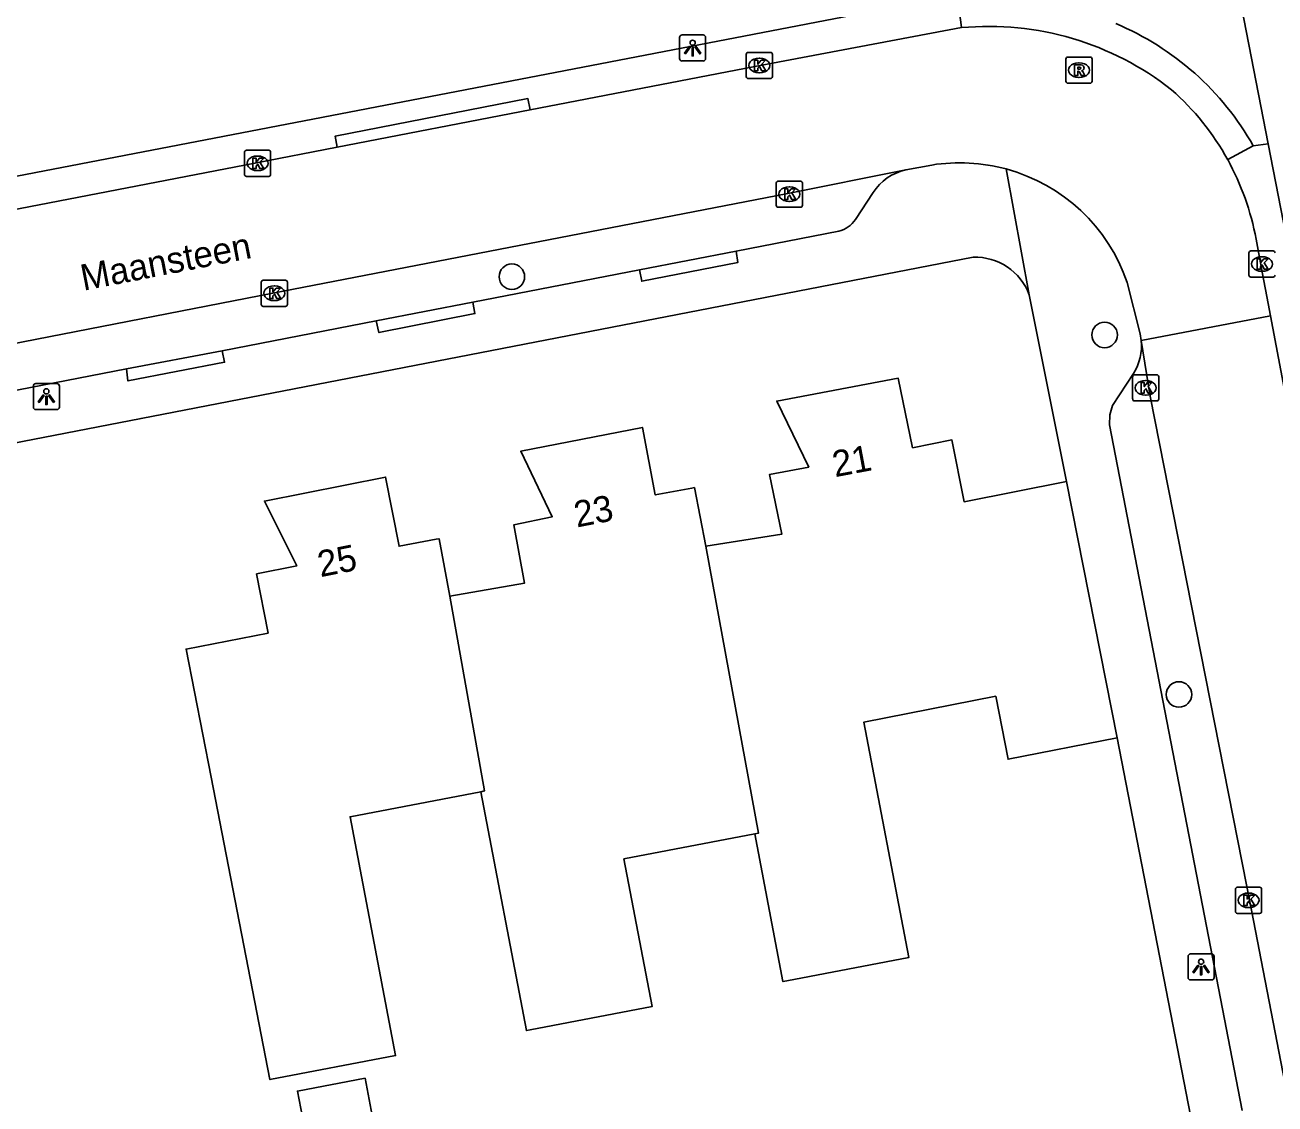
# Model space of a CAD drawing. Extents: x 159628 to 160723, y 388176 to 389416.
# Drawn here: x 160533.61 to 160581.48, y 388546.17 to 388587.49 of the extents above; entities that cross this region are included whole.
import ezdxf

# ---------------------------------------------------------------- set-up
doc = ezdxf.new("R2010")
doc.units = 0
for name, color, linetype in [('IMGEO_Boom', 7, 'Continuous'), ('IMGEO_Kolk', 7, 'Continuous'), ('IMGEO_Lichtpunt', 7, 'Continuous'), ('IMGEO_Muur', 7, 'Continuous'), ('IMGEO_Openbare_ruimte_label', 7, 'Continuous'), ('IMGEO_Pand', 7, 'Continuous'), ('IMGEO_Pand_nummerreeks', 7, 'Continuous'), ('IMGEO_Rijbaan_lokaal_open', 7, 'Continuous'), ('IMGEO_Rioolput', 7, 'Continuous'), ('IMGEO_Voetpad_open', 7, 'Continuous')]:
    doc.layers.add(name, color=color, linetype=linetype)

msp = doc.modelspace()

# ---------------------------------------------------------------- linework, layer by layer
at = {"layer": 'IMGEO_Boom'}
for centre in [(160552.258, 388577.851), (160574.955, 388575.622), (160577.803, 388561.855)]:
    msp.add_circle(centre, 0.489, dxfattribs=at)
at = {"layer": 'IMGEO_Kolk'}
for p, q in [((160561.309, 388586.439), (160562.161, 388586.439)), ((160561.234, 388585.513), (160561.234, 388586.365)), ((160561.722, 388586.219), (160561.747, 388586.219)), ((160562.235, 388586.365), (160562.235, 388585.513)), ((160562.161, 388585.439), (160561.309, 388585.439)), ((160561.745, 388585.659), (160561.72, 388585.659)), ((160542.018, 388581.767), (160542.018, 388582.619)), ((160542.093, 388582.693), (160542.945, 388582.693)), ((160543.019, 388582.619), (160543.019, 388581.767)), ((160542.506, 388582.473), (160542.531, 388582.473)), ((160542.945, 388581.693), (160542.093, 388581.693)), ((160542.529, 388581.913), (160542.504, 388581.913)), ((160562.384, 388580.585), (160562.384, 388581.437)), ((160562.459, 388581.511), (160563.311, 388581.511)), ((160562.872, 388581.291), (160562.897, 388581.291)), ((160563.385, 388581.437), (160563.385, 388580.585)), ((160562.895, 388580.731), (160562.87, 388580.731)), ((160563.311, 388580.511), (160562.459, 388580.511)), ((160580.479, 388577.911), (160580.479, 388578.763)), ((160580.554, 388578.837), (160581.406, 388578.837)), ((160580.967, 388578.617), (160580.992, 388578.617)), ((160581.406, 388577.837), (160580.554, 388577.837)), ((160580.99, 388578.057), (160580.965, 388578.057)), ((160542.662, 388576.79), (160542.662, 388577.642)), ((160542.737, 388577.716), (160543.589, 388577.716)), ((160543.15, 388577.496), (160543.175, 388577.496)), ((160543.663, 388577.642), (160543.663, 388576.79)), ((160543.173, 388576.936), (160543.148, 388576.936)), ((160543.589, 388576.716), (160542.737, 388576.716)), ((160576.03, 388573.169), (160576.03, 388574.021)), ((160576.105, 388574.095), (160576.957, 388574.095)), ((160577.031, 388574.021), (160577.031, 388573.169)), ((160576.518, 388573.875), (160576.543, 388573.875)), ((160576.957, 388573.095), (160576.105, 388573.095)), ((160576.541, 388573.315), (160576.516, 388573.315)), ((160579.966, 388553.546), (160579.966, 388554.398)), ((160580.041, 388554.472), (160580.893, 388554.472)), ((160580.967, 388554.398), (160580.967, 388553.546)), ((160580.454, 388554.252), (160580.479, 388554.252)), ((160580.893, 388553.472), (160580.041, 388553.472)), ((160580.477, 388553.692), (160580.452, 388553.692))]:
    msp.add_line(p, q, dxfattribs=at)
for points in [[(160561.309, 388586.439), (160562.161, 388586.439)], [(160561.234, 388585.513), (160561.234, 388586.365)], [(160561.555, 388586.139), (160561.678, 388586.139), (160561.678, 388585.988), (160561.808, 388586.139), (160561.972, 388586.139), (160561.826, 388585.988), (160561.979, 388585.739), (160561.827, 388585.739), (160561.742, 388585.903), (160561.678, 388585.836), (160561.678, 388585.739), (160561.555, 388585.739), (160561.555, 388586.139)], [(160562.235, 388586.365), (160562.235, 388585.513)], [(160562.161, 388585.439), (160561.309, 388585.439)], [(160542.018, 388581.767), (160542.018, 388582.619)], [(160542.093, 388582.693), (160542.945, 388582.693)], [(160543.019, 388582.619), (160543.019, 388581.767)], [(160542.339, 388582.393), (160542.462, 388582.393), (160542.462, 388582.242), (160542.592, 388582.393), (160542.756, 388582.393), (160542.61, 388582.242), (160542.763, 388581.993), (160542.611, 388581.993), (160542.526, 388582.157), (160542.462, 388582.09), (160542.462, 388581.993), (160542.339, 388581.993), (160542.339, 388582.393)], [(160542.945, 388581.693), (160542.093, 388581.693)], [(160562.384, 388580.585), (160562.384, 388581.437)], [(160562.459, 388581.511), (160563.311, 388581.511)], [(160562.705, 388581.211), (160562.828, 388581.211), (160562.828, 388581.06), (160562.958, 388581.211), (160563.122, 388581.211), (160562.976, 388581.06), (160563.129, 388580.811), (160562.977, 388580.811), (160562.892, 388580.975), (160562.828, 388580.908), (160562.828, 388580.811), (160562.705, 388580.811), (160562.705, 388581.211)], [(160563.385, 388581.437), (160563.385, 388580.585)], [(160563.311, 388580.511), (160562.459, 388580.511)], [(160580.479, 388577.911), (160580.479, 388578.763)], [(160580.554, 388578.837), (160581.406, 388578.837)], [(160580.8, 388578.537), (160580.923, 388578.537), (160580.923, 388578.386), (160581.053, 388578.537), (160581.217, 388578.537), (160581.071, 388578.386), (160581.224, 388578.137), (160581.072, 388578.137), (160580.987, 388578.301), (160580.923, 388578.234), (160580.923, 388578.137), (160580.8, 388578.137), (160580.8, 388578.537)], [(160581.406, 388577.837), (160580.554, 388577.837)], [(160542.662, 388576.79), (160542.662, 388577.642)], [(160542.737, 388577.716), (160543.589, 388577.716)], [(160542.983, 388577.416), (160543.106, 388577.416), (160543.106, 388577.265), (160543.236, 388577.416), (160543.4, 388577.416), (160543.254, 388577.265), (160543.407, 388577.016), (160543.255, 388577.016), (160543.17, 388577.18), (160543.106, 388577.113), (160543.106, 388577.016), (160542.983, 388577.016), (160542.983, 388577.416)], [(160543.663, 388577.642), (160543.663, 388576.79)], [(160543.589, 388576.716), (160542.737, 388576.716)], [(160576.03, 388573.169), (160576.03, 388574.021)], [(160576.105, 388574.095), (160576.957, 388574.095)], [(160577.031, 388574.021), (160577.031, 388573.169)], [(160576.351, 388573.795), (160576.474, 388573.795), (160576.474, 388573.644), (160576.604, 388573.795), (160576.768, 388573.795), (160576.622, 388573.644), (160576.775, 388573.395), (160576.623, 388573.395), (160576.538, 388573.559), (160576.474, 388573.492), (160576.474, 388573.395), (160576.351, 388573.395), (160576.351, 388573.795)], [(160576.957, 388573.095), (160576.105, 388573.095)], [(160579.966, 388553.546), (160579.966, 388554.398)], [(160580.041, 388554.472), (160580.893, 388554.472)], [(160580.967, 388554.398), (160580.967, 388553.546)], [(160580.287, 388554.172), (160580.41, 388554.172), (160580.41, 388554.021), (160580.54, 388554.172), (160580.704, 388554.172), (160580.558, 388554.021), (160580.711, 388553.772), (160580.559, 388553.772), (160580.474, 388553.936), (160580.41, 388553.869), (160580.41, 388553.772), (160580.287, 388553.772), (160580.287, 388554.172)], [(160580.893, 388553.472), (160580.041, 388553.472)]]:
    msp.add_lwpolyline(points, dxfattribs=at)
for centre, start, end in [((160561.311, 388586.363), 91.552, 178.448), ((160561.311, 388586.363), 91.552, 178.448), ((160562.159, 388586.363), 1.552, 88.448), ((160562.159, 388586.363), 1.552, 88.448), ((160561.311, 388585.515), 181.552, 268.448), ((160561.311, 388585.515), 181.552, 268.448), ((160562.159, 388585.515), 271.552, 358.448), ((160562.159, 388585.515), 271.552, 358.448), ((160542.095, 388582.617), 91.552, 178.448), ((160542.095, 388582.617), 91.552, 178.448), ((160542.943, 388582.617), 1.552, 88.448), ((160542.943, 388582.617), 1.552, 88.448), ((160542.095, 388581.769), 181.552, 268.448), ((160542.095, 388581.769), 181.552, 268.448), ((160542.943, 388581.769), 271.552, 358.448), ((160542.943, 388581.769), 271.552, 358.448), ((160562.461, 388581.435), 91.552, 178.448), ((160562.461, 388581.435), 91.552, 178.448), ((160563.309, 388581.435), 1.552, 88.448), ((160563.309, 388581.435), 1.552, 88.448), ((160562.461, 388580.587), 181.552, 268.448), ((160562.461, 388580.587), 181.552, 268.448), ((160563.309, 388580.587), 271.552, 358.448), ((160563.309, 388580.587), 271.552, 358.448), ((160580.556, 388578.761), 91.552, 178.448), ((160580.556, 388578.761), 91.552, 178.448), ((160581.404, 388578.761), 1.552, 88.448), ((160581.404, 388578.761), 1.552, 88.448), ((160580.556, 388577.913), 181.552, 268.448), ((160580.556, 388577.913), 181.552, 268.448), ((160581.404, 388577.913), 271.552, 358.448), ((160581.404, 388577.913), 271.552, 358.448), ((160542.739, 388577.64), 91.552, 178.448), ((160542.739, 388577.64), 91.552, 178.448), ((160543.587, 388577.64), 1.552, 88.448), ((160543.587, 388577.64), 1.552, 88.448), ((160542.739, 388576.792), 181.552, 268.448), ((160542.739, 388576.792), 181.552, 268.448), ((160543.587, 388576.792), 271.552, 358.448), ((160543.587, 388576.792), 271.552, 358.448), ((160576.107, 388574.019), 91.552, 178.448), ((160576.107, 388574.019), 91.552, 178.448), ((160576.955, 388574.019), 1.552, 88.448), ((160576.955, 388574.019), 1.552, 88.448), ((160576.107, 388573.171), 181.552, 268.448), ((160576.107, 388573.171), 181.552, 268.448), ((160576.955, 388573.171), 271.552, 358.448), ((160576.955, 388573.171), 271.552, 358.448), ((160580.043, 388554.396), 91.552, 178.448), ((160580.043, 388554.396), 91.552, 178.448), ((160580.891, 388554.396), 1.552, 88.448), ((160580.891, 388554.396), 1.552, 88.448), ((160580.043, 388553.548), 181.552, 268.448), ((160580.043, 388553.548), 181.552, 268.448), ((160580.891, 388553.548), 271.552, 358.448), ((160580.891, 388553.548), 271.552, 358.448)]:
    msp.add_arc(centre, 0.0765, start, end, dxfattribs=at)
for centre, major_axis, ratio, start_param, end_param in [((160561.721, 388585.939), (-0.387, 0.002), 0.722429, 4.712389, 7.853982), ((160561.746, 388585.939), (-0.39, 0.002), 0.717154, 1.570796, 4.712389), ((160542.505, 388582.193), (-0.387, 0.002), 0.722429, 4.712389, 7.853982), ((160542.53, 388582.193), (-0.39, 0.002), 0.717154, 1.570796, 4.712389), ((160562.871, 388581.011), (-0.387, 0.002), 0.722429, 4.712389, 7.853982), ((160562.896, 388581.011), (-0.39, 0.002), 0.717154, 1.570796, 4.712389), ((160580.966, 388578.337), (-0.387, 0.002), 0.722429, 4.712389, 7.853982), ((160580.991, 388578.337), (-0.39, 0.002), 0.717154, 1.570796, 4.712389), ((160543.149, 388577.216), (-0.387, 0.002), 0.722429, 4.712389, 7.853982), ((160543.174, 388577.216), (-0.39, 0.002), 0.717154, 1.570796, 4.712389), ((160576.517, 388573.595), (-0.387, 0.002), 0.722429, 4.712389, 7.853982), ((160576.542, 388573.595), (-0.39, 0.002), 0.717154, 1.570796, 4.712389), ((160580.453, 388553.972), (-0.387, 0.002), 0.722429, 4.712389, 7.853982), ((160580.478, 388553.972), (-0.39, 0.002), 0.717154, 1.570796, 4.712389)]:
    msp.add_ellipse(centre, major_axis=major_axis, ratio=ratio, start_param=start_param, end_param=end_param, dxfattribs=at)
at = {"layer": 'IMGEO_Lichtpunt'}
for p, q in [((160558.681, 388587.012), (160558.681, 388586.205)), ((160558.681, 388587.012), (160558.681, 388586.205)), ((160559.583, 388587.107), (160558.775, 388587.107)), ((160559.583, 388587.107), (160558.775, 388587.107)), ((160559.677, 388586.205), (160559.677, 388587.012)), ((160559.677, 388586.205), (160559.677, 388587.012)), ((160558.775, 388586.111), (160559.583, 388586.111)), ((160558.775, 388586.111), (160559.583, 388586.111)), ((160533.934, 388573.664), (160533.934, 388572.857)), ((160533.934, 388573.664), (160533.934, 388572.857)), ((160534.836, 388573.759), (160534.028, 388573.759)), ((160534.836, 388573.759), (160534.028, 388573.759)), ((160534.93, 388572.857), (160534.93, 388573.664)), ((160534.93, 388572.857), (160534.93, 388573.664)), ((160534.028, 388572.763), (160534.836, 388572.763)), ((160534.028, 388572.763), (160534.836, 388572.763)), ((160579.053, 388551.92), (160578.245, 388551.92)), ((160579.053, 388551.92), (160578.245, 388551.92)), ((160578.151, 388551.825), (160578.151, 388551.018)), ((160578.151, 388551.825), (160578.151, 388551.018)), ((160579.147, 388551.018), (160579.147, 388551.825)), ((160579.147, 388551.018), (160579.147, 388551.825)), ((160578.245, 388550.924), (160579.053, 388550.924)), ((160578.245, 388550.924), (160579.053, 388550.924))]:
    msp.add_line(p, q, dxfattribs=at)
for points in [[(160559.055, 388586.676), (160559.094, 388586.648), (160558.906, 388586.386), (160558.868, 388586.413), (160559.055, 388586.676)], [(160559.157, 388586.628), (160559.204, 388586.628), (160559.204, 388586.306), (160559.157, 388586.306), (160559.157, 388586.628)], [(160559.267, 388586.648), (160559.305, 388586.675), (160559.492, 388586.413), (160559.453, 388586.385), (160559.267, 388586.648)], [(160534.308, 388573.328), (160534.347, 388573.3), (160534.159, 388573.038), (160534.121, 388573.065), (160534.308, 388573.328)], [(160534.41, 388573.28), (160534.457, 388573.28), (160534.457, 388572.958), (160534.41, 388572.958), (160534.41, 388573.28)], [(160534.52, 388573.3), (160534.558, 388573.327), (160534.745, 388573.065), (160534.706, 388573.037), (160534.52, 388573.3)], [(160578.525, 388551.489), (160578.564, 388551.461), (160578.376, 388551.199), (160578.338, 388551.226), (160578.525, 388551.489)], [(160578.627, 388551.441), (160578.674, 388551.441), (160578.674, 388551.119), (160578.627, 388551.119), (160578.627, 388551.441)], [(160578.737, 388551.461), (160578.775, 388551.488), (160578.962, 388551.226), (160578.923, 388551.198), (160578.737, 388551.461)]]:
    msp.add_lwpolyline(points, dxfattribs=at)
for centre in [(160559.18, 388586.81), (160534.433, 388573.462), (160578.65, 388551.623)]:
    msp.add_circle(centre, 0.0994, dxfattribs=at)
for centre, start, end in [((160558.775, 388587.012), 90, 180), ((160558.775, 388587.012), 90, 180), ((160559.583, 388587.012), 0, 90), ((160559.583, 388587.012), 0, 90), ((160558.775, 388586.205), 180, 270), ((160558.775, 388586.205), 180, 270), ((160559.583, 388586.205), 270, 0), ((160559.583, 388586.205), 270, 360), ((160534.028, 388573.664), 90, 180), ((160534.028, 388573.664), 90, 180), ((160534.836, 388573.664), 0, 90), ((160534.836, 388573.664), 0, 90), ((160534.028, 388572.857), 180, 270), ((160534.028, 388572.857), 180, 270), ((160534.836, 388572.857), 270, 0), ((160534.836, 388572.857), 270, 360), ((160578.245, 388551.825), 90, 180), ((160578.245, 388551.825), 90, 180), ((160579.053, 388551.825), 0, 90), ((160579.053, 388551.825), 0, 90), ((160578.245, 388551.018), 180, 270), ((160578.245, 388551.018), 180, 270), ((160579.053, 388551.018), 270, 0), ((160579.053, 388551.018), 270, 360)]:
    msp.add_arc(centre, 0.0946, start, end, dxfattribs=at)
at = {"layer": 'IMGEO_Muur'}
msp.add_lwpolyline([(160516.974, 388568.337), (160538.061, 388572.423)], dxfattribs=at)
at = {"layer": 'IMGEO_Pand'}
for points in [[(160559.681, 388567.529), (160562.595, 388567.988), (160562.122, 388570.274), (160563.624, 388570.559), (160562.4, 388573.091), (160567.056, 388573.966), (160567.601, 388571.305), (160569.108, 388571.603), (160569.576, 388569.236), (160573.491, 388570.01)], [(160549.877, 388565.617), (160552.747, 388566.119), (160552.335, 388568.354), (160553.805, 388568.657), (160552.595, 388571.166), (160557.254, 388572.079), (160557.75, 388569.496), (160559.151, 388569.757), (160559.25, 388569.775), (160559.681, 388567.529)], [(160551.07, 388558.133), (160546.06, 388557.176), (160547.807, 388548.03), (160542.994, 388547.111), (160540.745, 388558.685), (160539.782, 388563.591), (160542.922, 388564.207), (160542.48, 388566.474), (160544.019, 388566.78), (160542.781, 388569.263), (160547.422, 388570.181), (160547.939, 388567.529), (160549.359, 388567.799), (160549.47, 388567.82), (160549.877, 388565.617)], [(160573.491, 388570.01), (160575.431, 388560.2)], [(160561.561, 388556.513), (160561.699, 388556.539), (160559.681, 388567.529)], [(160549.877, 388565.617), (160551.209, 388558.16), (160551.07, 388558.133)], [(160575.431, 388560.2), (160571.261, 388559.375), (160570.784, 388561.789), (160565.734, 388560.79), (160567.454, 388551.783), (160562.787, 388550.892), (160562.64, 388550.864), (160561.561, 388556.513)], [(160561.561, 388556.513), (160556.551, 388555.556), (160557.63, 388549.907), (160552.964, 388549.015), (160552.817, 388548.987), (160551.07, 388558.133)], [(160544.555, 388544.01), (160547.141, 388544.504), (160546.634, 388547.159), (160544.048, 388546.666), (160544.555, 388544.01)]]:
    msp.add_lwpolyline(points, dxfattribs=at)
at = {"layer": 'IMGEO_Rijbaan_lokaal_open'}
for points in [[(160552.954, 388584.24), (160561.564, 388585.902), (160569.472, 388587.388)], [(160552.954, 388584.24), (160545.567, 388582.806)], [(160506.331, 388575.258), (160523.241, 388578.498), (160542.419, 388582.195), (160545.567, 388582.806)], [(160568.34, 388582.128), (160567.34, 388581.941)], [(160507.273, 388570.293), (160523.966, 388573.488), (160543.099, 388577.215), (160562.761, 388581.019), (160567.34, 388581.941)], [(160580.753, 388579.29), (160580.998, 388577.966), (160581.215, 388576.82), (160581.303, 388576.358)], [(160575.82, 388577.634), (160576.317, 388575.658), (160576.357, 388575.405)], [(160581.303, 388576.358), (160576.357, 388575.405)], [(160583.276, 388566.203), (160581.926, 388573.109), (160581.303, 388576.358)], [(160576.357, 388575.405), (160576.695, 388573.281), (160580.583, 388553.602), (160584.485, 388533.405), (160587.717, 388516.889)]]:
    msp.add_lwpolyline(points, dxfattribs=at)
for centre, radius, start, end in [((160570.515, 388576.114), 11.322, 51.7956, 95.2834), ((160570.894, 388577.482), 10.027, 28.9318, 48.6638), ((160569.41, 388575.413), 6.8, 74.8393, 99.0507), ((160570.822, 388577.47), 10.097, 10.3867, 28.7945), ((160569.407, 388575.434), 6.78, 18.9331, 74.7687)]:
    msp.add_arc(centre, radius, start, end, dxfattribs=at)
at = {"layer": 'IMGEO_Rioolput'}
for p, q in [((160573.472, 388585.335), (160573.472, 388586.187)), ((160573.547, 388586.261), (160574.399, 388586.261)), ((160573.96, 388586.041), (160573.985, 388586.041)), ((160574.473, 388586.187), (160574.473, 388585.335)), ((160573.983, 388585.481), (160573.958, 388585.481)), ((160574.399, 388585.261), (160573.547, 388585.261))]:
    msp.add_line(p, q, dxfattribs=at)
for points in [[(160573.472, 388585.335), (160573.472, 388586.187)], [(160573.547, 388586.261), (160574.399, 388586.261)], [(160574.061, 388585.959), (160573.809, 388585.961), (160573.809, 388585.561)], [(160574.473, 388586.187), (160574.473, 388585.335)], [(160573.809, 388585.561), (160573.933, 388585.561), (160573.933, 388585.723), (160573.944, 388585.723)], [(160573.987, 388585.88), (160573.933, 388585.88), (160573.933, 388585.799)], [(160573.933, 388585.799), (160573.985, 388585.799)], [(160573.991, 388585.694), (160574.062, 388585.561), (160574.202, 388585.561), (160574.137, 388585.687)], [(160574.399, 388585.261), (160573.547, 388585.261)]]:
    msp.add_lwpolyline(points, dxfattribs=at)
for centre, radius, start, end in [((160573.549, 388586.185), 0.0765, 91.552, 178.448), ((160573.549, 388586.185), 0.0765, 91.552, 178.448), ((160574.06, 388585.849), 0.109, 350.3612, 89.416), ((160574.397, 388586.185), 0.0765, 1.552, 88.448), ((160574.397, 388586.185), 0.0765, 1.552, 88.448), ((160573.943, 388585.67), 0.0533, 26.0293, 88.6989), ((160573.969, 388585.988), 0.19, 274.7715, 282.9687), ((160573.993, 388585.784), 0.0964, 77.0061, 93.1865), ((160574.007, 388585.841), 0.0378, 276.6634, 79.6772), ((160574.058, 388585.849), 0.112, 277.5842, 350.9817), ((160574.042, 388585.634), 0.108, 29.5134, 73.7905), ((160573.549, 388585.337), 0.0765, 181.552, 268.448), ((160573.549, 388585.337), 0.0765, 181.552, 268.448), ((160574.397, 388585.337), 0.0765, 271.552, 358.448), ((160574.397, 388585.337), 0.0765, 271.552, 358.448)]:
    msp.add_arc(centre, radius, start, end, dxfattribs=at)
for centre, major_axis, ratio, start_param, end_param in [((160573.959, 388585.761), (-0.387, 0.002), 0.722429, 4.712389, 7.853982), ((160573.984, 388585.761), (-0.39, 0.002), 0.717154, 1.570796, 4.712389)]:
    msp.add_ellipse(centre, major_axis=major_axis, ratio=ratio, start_param=start_param, end_param=end_param, dxfattribs=at)
at = {"layer": 'IMGEO_Voetpad_open'}
for points in [[(160581.22, 388582.936), (160579.735, 388590.555), (160578.267, 388598.087), (160576.301, 388597.7), (160573.404, 388612.468), (160571.941, 388620.243)], [(160568.027, 388588.388), (160503.399, 388575.942)], [(160569.472, 388587.388), (160569.329, 388588.474)], [(160545.567, 388582.806), (160545.495, 388583.238), (160552.874, 388584.669), (160552.954, 388584.24)], [(160580.65, 388582.861), (160579.67, 388582.333)], [(160580.65, 388582.861), (160581.22, 388582.936)], [(160591.083, 388532.318), (160581.22, 388582.936)], [(160572.067, 388577.156), (160571.188, 388581.976)], [(160566.096, 388581.075), (160565.414, 388580.045)], [(160564.773, 388579.597), (160560.842, 388578.833)], [(160560.842, 388578.833), (160560.91, 388578.395), (160557.231, 388577.677), (160557.142, 388578.113)], [(160557.142, 388578.113), (160560.842, 388578.833)], [(160569.922, 388578.595), (160538.061, 388572.423), (160516.974, 388568.337), (160505.31, 388566.078)], [(160557.142, 388578.113), (160550.758, 388576.878)], [(160550.758, 388576.878), (160550.841, 388576.442), (160547.164, 388575.713), (160547.057, 388576.157)], [(160547.057, 388576.157), (160550.758, 388576.878)], [(160573.491, 388570.01), (160572.067, 388577.156)], [(160547.057, 388576.157), (160541.167, 388575.014)], [(160541.167, 388575.014), (160541.256, 388574.574), (160537.553, 388573.862), (160537.5, 388574.319)], [(160537.5, 388574.319), (160541.167, 388575.014)], [(160537.5, 388574.319), (160508.937, 388568.771)], [(160580.218, 388545.922), (160575.147, 388572.182), (160575.154, 388572.567), (160575.253, 388572.917), (160576.067, 388574.15)], [(160586.904, 388501.297), (160586.847, 388501.516), (160585.335, 388509.255), (160575.431, 388560.2)]]:
    msp.add_lwpolyline(points, dxfattribs=at)
for centre, radius, start, end in [((160571.191, 388577.519), 10.863, 29.4566, 67.3182), ((160567.746, 388580.031), 1.952, 101.9994, 147.6873), ((160564.554, 388580.593), 1.02, 282.4017, 327.4983), ((160570.008, 388576.405), 2.192, 20.0434, 92.2442), ((160574.333, 388575.212), 2.034, 328.5261, 5.4513)]:
    msp.add_arc(centre, radius, start, end, dxfattribs=at)

# ---------------------------------------------------------------- texts
at = {"layer": 'IMGEO_Openbare_ruimte_label'}
msp.add_text('Maansteen', height=1, rotation=11.0067, dxfattribs=at).set_placement((160535.848, 388577.312))
at = {"layer": 'IMGEO_Pand_nummerreeks'}
for s, rotation, p in [('21', 10.6434, (160564.633, 388570.173)), ('23', 11.0875, (160554.744, 388568.245)), ('25', 11.1888, (160544.927, 388566.344))]:
    msp.add_text(s, height=1, rotation=rotation, dxfattribs=at).set_placement(p)

doc.saveas('drawing.dxf')
